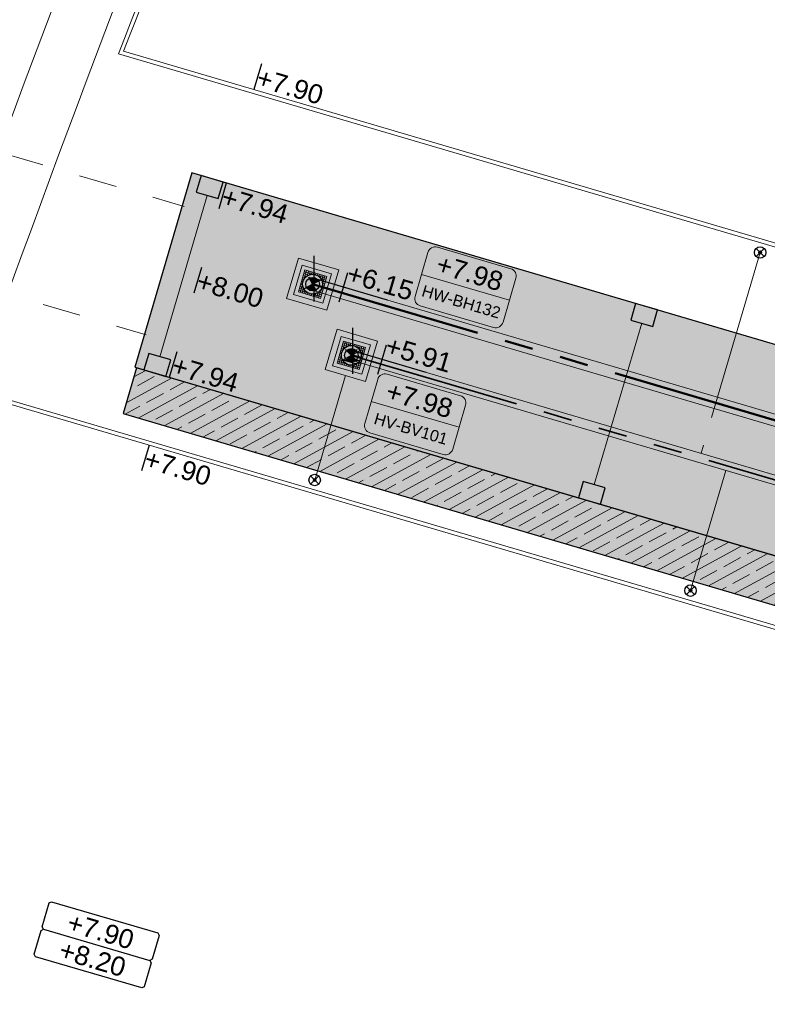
# Model space of a CAD drawing. Extents: x 98477 to 100410, y 398052 to 398969.
# Tile 342 of 374: x 98587 to 98607, y 398595 to 398621. Entities that reach past the tile are written whole.
import ezdxf
from ezdxf.enums import TextEntityAlignment as Align

# ---------------------------------------------------------------- set-up
doc = ezdxf.new("R2010")
doc.units = 0
for name, pattern in [('AL-MATERIAALS', [2, 1, -1]), ('AL-NUTSTRACE', [17, 5, -3.5, 0, -3.5, 5]), ('RI-DWA', [9.75, 4.5, -0.75, 0.75, -0.75, 0.75, -0.75, 0.75, -0.75]), ('RI-RWA', [8.25, 4.5, -0.75, 0.75, -0.75, 0.75, -0.75])]:
    doc.linetypes.add(name, pattern=pattern)
for name, color, linetype, lineweight in [('N-GW-hoogtelijn laagte NAP +7.50', 90, 'AL-HOOGTELIJN +7.50', 18), ('N-GW-hoogtelijn laagte NAP +8.00', 80, 'AL-HOOGTELIJN +8.00', 18), ('N-KO-kantbegrenzing grondwerk', 70, 'Continuous', 25), ('N-KO-kantverharding', 2, 'Continuous', 25), ('N-RI-DWA b.o.b.', 24, 'Continuous', 25), ('N-RI-DWA hoofdriool', 24, 'RI-DWA', 35), ('N-RI-DWA hoofdriool buiswand', 24, 'Continuous', 13), ('N-RI-DWA huisaansluitleiding', 24, 'RI-DWA', 18), ('N-RI-DWA ontstoppingstuk', 24, 'Continuous', 25), ('N-RI-DWA put', 1, 'Continuous', 25), ('N-RI-DWA putdeksel', 7, 'Continuous', 18), ('N-RI-DWA putnummer', 24, 'Continuous', 18), ('N-RI-DWA putwand', 7, 'Continuous', 18), ('N-RI-RWA b.o.b.', 162, 'Continuous', 25), ('N-RI-RWA hoofdriool', 162, 'RI-RWA', 50), ('N-RI-RWA hoofdriool buiswand', 162, 'Continuous', 13), ('N-RI-RWA kolkaansluitleiding', 132, 'RI-RWA', 18), ('N-RI-RWA put', 1, 'Continuous', 25), ('N-RI-RWA putdeksel', 7, 'Continuous', 18), ('N-RI-RWA putnummer', 162, 'Continuous', 18), ('N-RI-RWA putwand', 7, 'Continuous', 18), ('N-RI-straatkolk', 7, 'Continuous', 25), ("N-VH-arcering 'MAT' grijs 251", 251, 'Continuous', 18), ('N-VH-arcering printbeton', 8, 'Continuous', 9), ('X-AL-afwerkhoogte', 4, 'Continuous', 30), ('X-AL-hoogtelijn - Niv 1', 1, 'AL-HOOGTELIJN', 18), ('X-AL-materiaalscheiding', 1, 'AL-MATERIAALS', 18), ('X-AL-nutstrace VERWERKT', 252, 'AL-NUTSTRACE', 18), ('X-AL-planhoogte brm', 10, 'Continuous', 25), ('X-AL-planhoogte wrm', 252, 'Continuous', 25), ('X-AL-planthoogte VERWERKT', 180, 'Continuous', 25)]:
    doc.layers.add(name, color=color, linetype=linetype, lineweight=lineweight)
for name, color, linetype, plot in [('X-AL-contourlijnen', 30, 'Continuous', False), ('X-AL-hulplijn', 30, 'Continuous', False), ('X-AL-hulplijn riolering', 30, 'Continuous', False)]:
    doc.layers.add(name, color=color, linetype=linetype, plot=plot)
doc.styles.add('CS Annotative', font='arial.ttf')
doc.styles.get("Standard").update_dxf_attribs({"font": 'txt.shx'})
doc.linetypes.add('AL-HOOGTELIJN', pattern='A,10,-1.5,["H",Standard,S=0.9,R=0,X=-0.3,Y=-0.45],-1.5,30', length=43)
doc.linetypes.add('AL-HOOGTELIJN +7.50', pattern='A,7.5,-1.5,["+7.50",Standard,S=0.9,R=0,X=-0.3,Y=-0.45],-4.5,22.5', length=36)
doc.linetypes.add('AL-HOOGTELIJN +8.00', pattern='A,7.5,-1.5,["+8.00",Standard,S=0.9,R=0,X=-0.3,Y=-0.45],-4.5,22.5', length=36)

# ---------------------------------------------------------------- blocks, each defined once
blk = doc.blocks.new('*U345')
h = blk.add_hatch()
h.set_pattern_fill('ANSI31', color=256, scale=0.8, angle=118.5999999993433)
h.set_pattern_definition([(163.5999999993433, (-7.321038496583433e-17, 2.351221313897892e-16), (-0.02823414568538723, -0.09593139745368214), [])])
h.paths.add_polyline_path([(-0.2282755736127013, -0.1244598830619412, 0.6681786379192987), (0.2494216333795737, -0.07340877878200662, 0.198912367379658), (0.2282755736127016, 0.1244598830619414)])
at = {"flags": 128}
blk.add_lwpolyline([(-0.2282755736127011, -0.1244598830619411), (0.228275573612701, 0.124459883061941)], dxfattribs=at)
blk.add_circle((1.398001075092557e-16, 1.724297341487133e-16), 0.26)
at = {"layer": 'N-RI-DWA putdeksel', "flags": 128}
blk.add_lwpolyline([(-0.3724966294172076, -0.203091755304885), (0.2030917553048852, -0.3724966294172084), (0.3724966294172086, 0.2030917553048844), (-0.2030917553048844, 0.3724966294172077)], close=True, dxfattribs=at)
at = {"layer": 'N-RI-DWA putdeksel', "lineweight": 5, "flags": 128}
for points in [[(-0.2313259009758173, 0.276565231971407), (-0.1029049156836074, 0.2387688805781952)], [(-0.1551260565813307, 0.3583795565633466), (-0.2196652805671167, 0.1390940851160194)], [(-0.2172088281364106, 0.3245309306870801), (0.002076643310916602, 0.2599917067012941)], [(-0.1071603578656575, 0.3442624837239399), (-0.144956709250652, 0.2158414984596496)], [(-0.05919465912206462, 0.3301454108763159), (-0.0839369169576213, 0.2460784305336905)], [(-0.01122896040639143, 0.3160283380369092), (-0.02816944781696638, 0.2584694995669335)], [(0.03673673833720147, 0.3019112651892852), (0.02407288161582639, 0.2588831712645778)], [(0.08470243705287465, 0.2877941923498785), (0.07340877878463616, 0.2494216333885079)], [(0.1326681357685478, 0.2736771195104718), (0.1200042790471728, 0.2306490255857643)], [(0.1806338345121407, 0.2595600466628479), (0.1636933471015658, 0.2020012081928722)], [(-0.2599917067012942, 0.002076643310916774), (-0.3245309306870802, -0.2172088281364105)], [(-0.3019112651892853, 0.03673673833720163), (-0.2588831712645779, 0.02407288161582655)], [(-0.2877941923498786, 0.08470243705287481), (-0.249421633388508, 0.07340877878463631)], [(-0.2736771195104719, 0.132668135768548), (-0.2306490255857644, 0.1200042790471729)], [(-0.2595600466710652, 0.1806338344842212), (-0.2020012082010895, 0.1636933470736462)], [(-0.2454429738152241, 0.2285995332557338), (-0.1613759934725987, 0.2038572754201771)], [(0.1390940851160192, 0.2196652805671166), (0.3583795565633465, 0.1551260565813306)], [(0.2285995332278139, 0.2454429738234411), (0.2038572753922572, 0.1613759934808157)], [(0.2158414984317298, 0.1449567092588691), (0.3442624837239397, 0.1071603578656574)], [(0.2765652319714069, 0.2313259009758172), (0.2387688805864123, 0.1029049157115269)], [(0.2460784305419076, 0.08393691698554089), (0.330145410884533, 0.05919465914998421)], [(0.2584694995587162, 0.02816944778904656), (0.3160283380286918, 0.0112289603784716)], [(0.32453093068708, 0.2172088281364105), (0.259991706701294, -0.00207664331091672)], [(-0.3583795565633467, -0.1551260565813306), (-0.1390940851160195, -0.2196652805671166)], [(-0.34426248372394, -0.1071603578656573), (-0.21584149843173, -0.1449567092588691)], [(-0.3301454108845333, -0.05919465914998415), (-0.2460784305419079, -0.08393691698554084)], [(-0.3160283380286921, -0.01122896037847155), (-0.2584694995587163, -0.0281694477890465)], [(-0.2387688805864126, -0.1029049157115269), (-0.276565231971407, -0.2313259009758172)], [(-0.2038572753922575, -0.1613759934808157), (-0.2285995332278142, -0.2454429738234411)], [(-0.1636933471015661, -0.2020012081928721), (-0.180633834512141, -0.2595600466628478)], [(-0.120004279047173, -0.2306490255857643), (-0.1326681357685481, -0.2736771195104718)], [(-0.07340877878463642, -0.2494216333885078), (-0.08470243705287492, -0.2877941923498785)], [(0.08393691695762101, -0.2460784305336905), (0.05919465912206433, -0.3301454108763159)], [(0.1029049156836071, -0.2387688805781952), (0.231325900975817, -0.2765652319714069)], [(0.1449567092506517, -0.2158414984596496), (0.1071603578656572, -0.3442624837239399)], [(0.2196652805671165, -0.1390940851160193), (0.1551260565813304, -0.3583795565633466)], [(0.1613759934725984, -0.2038572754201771), (0.2454429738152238, -0.2285995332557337)], [(0.2020012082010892, -0.1636933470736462), (0.259560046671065, -0.1806338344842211)], [(0.2306490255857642, -0.1200042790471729), (0.2736771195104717, -0.132668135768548)], [(0.2494216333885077, -0.07340877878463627), (0.2877941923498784, -0.08470243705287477)], [(0.2588831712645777, -0.02407288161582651), (0.3019112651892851, -0.03673673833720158)], [(-0.02407288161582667, -0.2588831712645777), (-0.03673673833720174, -0.3019112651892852)], [(-0.002076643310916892, -0.2599917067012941), (0.2172088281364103, -0.3245309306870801)], [(0.02816944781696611, -0.2584694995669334), (0.01122896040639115, -0.3160283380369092)]]:
    blk.add_lwpolyline(points, dxfattribs=at)
at = {"layer": 'N-RI-DWA putwand', "flags": 128}
for points in [[(-0.6829104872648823, -0.3723348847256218), (0.3723348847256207, -0.682910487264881), (0.68291048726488, 0.372334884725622), (-0.3723348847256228, 0.6829104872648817)], [(-0.4966621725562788, -0.2707890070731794), (0.2707890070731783, -0.4966621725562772), (0.4966621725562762, 0.2707890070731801), (-0.2707890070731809, 0.4966621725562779)]]:
    blk.add_lwpolyline(points, close=True, dxfattribs=at)
blk = doc.blocks.new('*U346')
h = blk.add_hatch(color=256)
h.dxf.hatch_style = 1
h.paths.add_polyline_path([(-0.2282755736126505, -0.1244598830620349, 0.6681786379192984), (0.2494216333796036, -0.0734087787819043, 0.198912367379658), (0.2282755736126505, 0.1244598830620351)])
at = {"flags": 128}
blk.add_lwpolyline([(-0.2282755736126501, -0.1244598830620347), (0.2282755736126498, 0.1244598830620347)], dxfattribs=at)
blk.add_circle((-7.32103849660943e-17, 2.351221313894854e-16), 0.26)
at = {"layer": 'N-RI-RWA putdeksel', "flags": 128}
blk.add_lwpolyline([(-0.3724966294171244, -0.2030917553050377), (0.2030917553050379, -0.3724966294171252), (0.3724966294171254, 0.2030917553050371), (-0.203091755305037, 0.3724966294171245)], close=True, dxfattribs=at)
at = {"layer": 'N-RI-RWA putdeksel', "lineweight": 5, "flags": 128}
for points in [[(-0.2313259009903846, 0.2765652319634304), (-0.1029049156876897, 0.23876888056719)], [(-0.1551260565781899, 0.3583795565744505), (-0.2196652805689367, 0.1390940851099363)], [(-0.2172088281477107, 0.3245309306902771), (0.002076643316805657, 0.2599917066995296)], [(-0.1071603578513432, 0.3442624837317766), (-0.1449567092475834, 0.2158414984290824)], [(-0.05919465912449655, 0.3301454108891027), (-0.08393691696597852, 0.2460784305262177)], [(-0.01122896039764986, 0.3160283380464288), (-0.02816944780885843, 0.2584694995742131)], [(0.03673673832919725, 0.3019112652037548), (0.02407288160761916, 0.2588831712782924)], [(0.08470243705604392, 0.2877941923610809), (0.07340877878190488, 0.2494216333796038)], [(0.132668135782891, 0.2736771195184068), (0.1200042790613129, 0.2306490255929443)], [(0.1806338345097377, 0.2595600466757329), (0.1636933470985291, 0.202001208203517)], [(-0.2599917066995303, 0.002076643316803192), (-0.3245309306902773, -0.2172088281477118)], [(-0.3019112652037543, 0.03673673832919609), (-0.2588831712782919, 0.02407288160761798)], [(-0.2877941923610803, 0.08470243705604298), (-0.2494216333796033, 0.07340877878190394)], [(-0.2736771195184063, 0.1326681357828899), (-0.230649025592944, 0.1200042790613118)], [(-0.2595600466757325, 0.1806338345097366), (-0.2020012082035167, 0.163693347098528)], [(-0.2454429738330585, 0.2285995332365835), (-0.1613759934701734, 0.2038572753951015)], [(0.1390940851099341, 0.2196652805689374), (0.3583795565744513, 0.1551260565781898)], [(0.2285995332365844, 0.2454429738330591), (0.2038572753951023, 0.1613759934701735)], [(0.215841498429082, 0.1449567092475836), (0.3442624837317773, 0.1071603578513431)], [(0.2765652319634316, 0.2313259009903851), (0.2387688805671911, 0.10290491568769)], [(0.2460784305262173, 0.08393691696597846), (0.3301454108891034, 0.05919465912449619)], [(0.2584694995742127, 0.02816944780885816), (0.3160283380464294, 0.01122896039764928)], [(0.3245309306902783, 0.2172088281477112), (0.2599917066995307, -0.00207664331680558)], [(-0.3583795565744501, -0.1551260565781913), (-0.1390940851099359, -0.219665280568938)], [(-0.3442624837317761, -0.1071603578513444), (-0.2158414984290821, -0.1449567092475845)], [(-0.3301454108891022, -0.05919465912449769), (-0.2460784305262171, -0.08393691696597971)], [(-0.3160283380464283, -0.01122896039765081), (-0.2584694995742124, -0.02816944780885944)], [(-0.2387688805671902, -0.1029049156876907), (-0.2765652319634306, -0.2313259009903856)], [(-0.2038572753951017, -0.1613759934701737), (-0.2285995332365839, -0.2454429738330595)], [(-0.1636933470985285, -0.2020012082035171), (-0.1806338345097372, -0.2595600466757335)], [(-0.1200042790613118, -0.2306490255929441), (-0.1326681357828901, -0.2736771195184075)], [(-0.07340877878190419, -0.2494216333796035), (-0.08470243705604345, -0.2877941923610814)], [(0.08393691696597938, -0.2460784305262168), (0.05919465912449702, -0.3301454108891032)], [(0.1029049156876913, -0.2387688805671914), (0.2313259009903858, -0.2765652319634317)], [(0.1449567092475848, -0.2158414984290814), (0.1071603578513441, -0.3442624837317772)], [(0.2196652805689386, -0.1390940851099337), (0.1551260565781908, -0.3583795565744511)], [(0.1613759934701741, -0.2038572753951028), (0.2454429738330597, -0.228599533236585)], [(0.2020012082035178, -0.1636933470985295), (0.2595600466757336, -0.1806338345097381)], [(0.2306490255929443, -0.1200042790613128), (0.2736771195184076, -0.1326681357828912)], [(0.249421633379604, -0.07340877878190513), (0.2877941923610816, -0.0847024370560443)], [(0.2588831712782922, -0.02407288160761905), (0.3019112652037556, -0.0367367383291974)], [(-0.02407288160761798, -0.2588831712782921), (-0.03673673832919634, -0.3019112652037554)], [(-0.002076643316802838, -0.2599917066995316), (0.2172088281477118, -0.3245309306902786)], [(0.02816944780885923, -0.2584694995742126), (0.01122896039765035, -0.3160283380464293)]]:
    blk.add_lwpolyline(points, dxfattribs=at)
at = {"layer": 'N-RI-RWA putwand', "flags": 128}
for points in [[(-0.6829104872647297, -0.3723348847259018), (0.3723348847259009, -0.6829104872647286), (0.6829104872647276, 0.372334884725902), (-0.3723348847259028, 0.682910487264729)], [(-0.4966621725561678, -0.270789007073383), (0.2707890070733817, -0.4966621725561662), (0.496662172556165, 0.2707890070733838), (-0.2707890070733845, 0.4966621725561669)]]:
    blk.add_lwpolyline(points, close=True, dxfattribs=at)
blk = doc.blocks.new('*U365')
at = {"layer": 'X-AL-hulplijn', "flags": 128}
blk.add_lwpolyline([(-0.09881950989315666, -0.3357598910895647), (0.09881950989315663, 0.3357598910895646)], dxfattribs=at)
at = {"layer": 'X-AL-planthoogte VERWERKT', "linetype": 'Continuous', "style": 'CS Annotative'}
blk.add_attdef('HOOGTE-RECHTS', text='', height=0.5, rotation=163.6000000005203, dxfattribs=at).set_placement((-2.910383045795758e-11, 5.820766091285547e-11), align=Align.MIDDLE_LEFT)
blk = doc.blocks.new('*U363')
at = {"layer": 'X-AL-hulplijn', "flags": 128}
blk.add_lwpolyline([(-0.09881950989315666, -0.3357598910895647), (0.09881950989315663, 0.3357598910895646)], dxfattribs=at)
at = {"layer": 'X-AL-planthoogte VERWERKT', "linetype": 'Continuous', "style": 'CS Annotative'}
blk.add_attdef('HOOGTE-RECHTS', text='', height=0.5, rotation=163.6000000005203, dxfattribs=at).set_placement((2.447745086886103e-21, -1.164153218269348e-10), align=Align.MIDDLE_LEFT)
blk = doc.blocks.new('*U364')
at = {"layer": 'X-AL-hulplijn', "flags": 128}
blk.add_lwpolyline([(-0.09881950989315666, -0.3357598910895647), (0.09881950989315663, 0.3357598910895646)], dxfattribs=at)
at = {"layer": 'X-AL-planthoogte VERWERKT', "linetype": 'Continuous', "style": 'CS Annotative'}
blk.add_attdef('HOOGTE-RECHTS', text='', height=0.5, rotation=163.6000000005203, dxfattribs=at).set_placement((4.365574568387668e-11, 5.82076609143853e-11), align=Align.MIDDLE_LEFT)
blk = doc.blocks.new('*U382')
at = {"layer": 'X-AL-hulplijn riolering', "flags": 128}
for points in [[(1.54420007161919e-16, -2.999999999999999), (1.54420007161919e-16, 3.000000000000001)], [(9.593139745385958, -2.823414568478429), (-5.859048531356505e-17, 4.77915283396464e-16)], [(3.272572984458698, -3.047993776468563), (4.40193881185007, 0.7892621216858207)]]:
    blk.add_lwpolyline(points, dxfattribs=at)
at = {"layer": 'N-RI-DWA b.o.b.', "linetype": 'Continuous', "style": 'CS Annotative'}
blk.add_attdef('B.o.b.rechts', text='', height=0.5, rotation=343.5999999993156, dxfattribs=at).set_placement((0.8803877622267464, 0.1578524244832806), align=Align.MIDDLE_LEFT)
blk = doc.blocks.new('*U383')
at = {"layer": 'X-AL-hulplijn riolering', "flags": 128}
for points in [[(-1.079809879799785e-17, -3), (-1.079809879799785e-17, 3)], [(9.593139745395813, -2.823414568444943), (-2.238085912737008e-16, 3.36571845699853e-17)], [(3.272572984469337, -3.04799377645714), (4.401938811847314, 0.7892621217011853)]]:
    blk.add_lwpolyline(points, dxfattribs=at)
at = {"layer": 'N-RI-RWA b.o.b.', "linetype": 'Continuous', "style": 'CS Annotative'}
blk.add_attdef('B.o.b.rechts', text='', height=0.5, rotation=343.599999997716, dxfattribs=at).set_placement((0.8803877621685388, 0.157852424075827), align=Align.MIDDLE_LEFT)
blk = doc.blocks.new('*U280')
at = {"layer": 'X-AL-planhoogte brm', "flags": 128}
blk.add_lwpolyline([(-7.249999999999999, 3.75), (-7.499999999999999, 4), (-7.5, 7.25), (-7.25, 7.5), (7.25, 7.5), (7.5, 7.25), (7.5, 4), (7.25, 3.75)], dxfattribs=at)
at = {"layer": 'X-AL-planhoogte wrm', "flags": 128}
blk.add_lwpolyline([(7.5, 3.5), (7.5, 0.25), (7.25, 0), (-7.25, 0), (-7.5, 0.25), (-7.5, 3.5), (-7.25, 3.75), (7.25, 3.75)], close=True, dxfattribs=at)
at = {"layer": 'X-AL-planhoogte brm', "style": 'CS Annotative'}
blk.add_attdef('OMSCHRIJVING_afwerk', text='', height=2.5, dxfattribs=at).set_placement((0, 5.625), align=Align.MIDDLE_CENTER)
at = {"layer": 'X-AL-planhoogte wrm', "style": 'CS Annotative'}
blk.add_attdef('HOOGTE_eind', text='', height=2.5, dxfattribs=at).set_placement((0, 1.875), align=Align.MIDDLE_CENTER)
blk = doc.blocks.new('*U647')
at = {"layer": 'X-AL-hulplijn riolering'}
for points in [[(-0.6275572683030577, 0.6275572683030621), (7.682743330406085e-16, 0), (0.6275572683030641, 0.6275572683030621, 0.4142135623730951)], [(3.290701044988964e-15, 0), (-0.6275572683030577, -0.6275572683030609, 0.4142135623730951), (0.6275572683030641, -0.6275572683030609)]]:
    blk.add_hatch(color=256, dxfattribs=at).paths.add_polyline_path(points)
at = {"lineweight": 9}
blk.add_line((2.592940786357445, -6.018144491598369), (14.10470848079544, -9.406241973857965), dxfattribs=at)
blk.add_lwpolyline([(2.422888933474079, -10.13774184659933), (12.01602867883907, -12.961156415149, 0.414213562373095), (13.25768411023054, -12.28418389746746), (14.95173285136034, -6.528300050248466, 0.414213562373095), (14.2747603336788, -5.286644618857), (4.681620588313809, -2.463230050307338, 0.414213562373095), (3.439965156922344, -3.140202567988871), (1.745916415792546, -8.896086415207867, 0.414213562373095)], format="xyb", close=True)
at = {"layer": 'X-AL-hulplijn riolering'}
for points in [[(0.7530687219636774, -0.7530687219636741), (-0.7530687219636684, 0.7530687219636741)], [(0.7530687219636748, 0.7530687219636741), (-0.7530687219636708, -0.7530687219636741)]]:
    blk.add_lwpolyline(points, dxfattribs=at)
blk.add_circle((3.290701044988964e-15, 0), 0.8875, dxfattribs=at)
at = {"style": 'CS Annotative'}
for tag, height, p in [('HOOGTE', 2.5, (8.906688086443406, -5.816735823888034)), ('NR', 1.5, (7.790961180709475, -9.607650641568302))]:
    blk.add_attdef(tag, text='', height=height, rotation=343.5999999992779, dxfattribs=at).set_placement(p, align=Align.MIDDLE_CENTER)
blk = doc.blocks.new('*U658')
at = {"layer": 'X-AL-hulplijn riolering'}
for points in [[(-0.6275572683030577, 0.6275572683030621), (7.682743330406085e-16, 0), (0.6275572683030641, 0.6275572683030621, 0.4142135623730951)], [(3.290701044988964e-15, 0), (-0.6275572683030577, -0.6275572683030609, 0.4142135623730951), (0.6275572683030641, -0.6275572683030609)]]:
    blk.add_hatch(color=256, dxfattribs=at).paths.add_polyline_path(points)
at = {"lineweight": 9}
blk.add_line((13.30952334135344, 5.256903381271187), (25.30952334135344, 5.256903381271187), dxfattribs=at)
blk.add_lwpolyline([(14.30952334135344, 1.256903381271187), (24.30952334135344, 1.256903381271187, 0.414213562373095), (25.30952334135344, 2.256903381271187), (25.30952334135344, 8.256903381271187, 0.414213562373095), (24.30952334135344, 9.256903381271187), (14.30952334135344, 9.256903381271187, 0.414213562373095), (13.30952334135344, 8.256903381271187), (13.30952334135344, 2.256903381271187, 0.414213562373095)], format="xyb", close=True)
at = {"layer": 'X-AL-hulplijn riolering'}
for points in [[(0.7530687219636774, -0.7530687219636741), (-0.7530687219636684, 0.7530687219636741)], [(0.7530687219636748, 0.7530687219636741), (-0.7530687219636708, -0.7530687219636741)]]:
    blk.add_lwpolyline(points, dxfattribs=at)
blk.add_circle((3.290701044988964e-15, 0), 0.8875, dxfattribs=at)
at = {"style": 'CS Annotative'}
for tag, height, p in [('HOOGTE', 2.5, (19.30952334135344, 7.232750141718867)), ('NR', 1.5, (19.30952334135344, 3.281056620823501))]:
    blk.add_attdef(tag, text='', height=height, dxfattribs=at).set_placement(p, align=Align.MIDDLE_CENTER)
blk = doc.blocks.new('CS Ontstoppingsstuk')
h = blk.add_hatch(color=256)
edge = h.paths.add_edge_path()
edge.add_arc((0, -5.551115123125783e-17), 0.2125000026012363, 358.5516444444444, 718.5516444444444)
at = {"lineweight": 18, "flags": 128}
for points in [[(-0.530330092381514, -0.5303300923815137), (0.5303300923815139, 0.5303300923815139)], [(0.5303300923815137, -0.530330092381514), (-0.5303300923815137, 0.530330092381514)]]:
    blk.add_lwpolyline(points, dxfattribs=at)
blk.add_circle((0, 0), 0.7500000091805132)
at = {"lineweight": 18}
blk.add_circle((0, 0), 0.2125000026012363, dxfattribs=at)
blk = doc.blocks.new('*U1182')
blk.add_lwpolyline([(1.756605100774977, 0.6557160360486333), (-1.121336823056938, 1.502740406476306), (-1.756605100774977, -0.6557160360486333), (1.121336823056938, -1.502740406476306)], close=True)
blk.add_solid([(1.756605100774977, 0.6557160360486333), (1.121336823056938, -1.502740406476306), (1.756605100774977, 0.6557160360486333), (-1.121336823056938, 1.502740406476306)])

msp = doc.modelspace()

# ---------------------------------------------------------------- hatches: boundary and pattern name
at = {"layer": "N-VH-arcering 'MAT' grijs 251"}
h = msp.add_hatch(color=256, dxfattribs=at)
h.dxf.hatch_style = 1
edge = h.paths.add_edge_path()
edge.add_line((98718.43378268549, 398647.9807238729), (98740.4324578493, 398722.7258099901))
edge.add_arc((98746.18834169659, 398721.0317612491), 6.000000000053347, 82.37631153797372, 163.5999999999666, ccw=False)
edge.add_line((98746.98433882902, 398726.9787259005), (98729.43353248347, 398729.3278892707))
edge.add_arc((98728.63753535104, 398723.3809246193), 5.999999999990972, -16.400000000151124, 82.37631153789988, ccw=False)
edge.add_line((98734.39341919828, 398721.6868758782), (98714.44365963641, 398653.9034077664))
edge.add_arc((98708.9276042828, 398655.5268711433), 5.750000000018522, 238.5999999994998, 343.5999999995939, ccw=False)
edge.add_line((98705.93179889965, 398650.618954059), (98682.96341873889, 398664.6389131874))
edge.add_line((98682.96341873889, 398664.6389131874), (98663.71975019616, 398676.3852986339))
edge.add_arc((98658.37940146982, 398667.6364029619), 10.24999999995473, 58.60000000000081, 73.59999999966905)
edge.add_line((98661.2734014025, 398677.4693712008), (98653.9448376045, 398679.6262848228))
edge.add_line((98653.9448376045, 398679.6262848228), (98652.69138276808, 398675.367410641))
edge.add_line((98652.69138276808, 398675.367410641), (98650.4694978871, 398667.8180934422))
edge.add_line((98650.4694978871, 398667.8180934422), (98633.21843489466, 398609.2040096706))
edge.add_arc((98628.6616935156, 398610.5451315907), 4.749999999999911, 253.5999999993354, 343.59999999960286, ccw=False)
edge.add_line((98627.32057159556, 398605.9883902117), (98591.63409174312, 398616.4914924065))
edge.add_line((98591.63409174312, 398616.4914924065), (98590.13768202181, 398611.4071283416))
edge.add_line((98590.13768202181, 398611.4071283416), (98624.46149638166, 398601.3050804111))
edge.add_line((98624.46149638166, 398601.3050804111), (98625.82416187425, 398600.9040261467))
edge.add_arc((98624.48303995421, 398596.3472847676), 4.750000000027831, -16.400000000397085, 73.59999999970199, ccw=False)
edge.add_line((98629.03978133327, 398595.0061628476), (98623.11061073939, 398574.8605693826))
edge.add_arc((98618.55386936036, 398576.2016913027), 4.749999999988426, 253.6000000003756, 343.59999999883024, ccw=False)
edge.add_line((98617.21274744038, 398571.6449499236), (98607.57164199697, 398574.4824815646))
edge.add_line((98607.57164199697, 398574.4824815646), (98591.46406188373, 398519.7536193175))
edge.add_line((98591.46406188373, 398519.7536193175), (98590.85321516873, 398517.6781402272))
edge.add_arc((98592.05235763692, 398517.3252134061), 1.250000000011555, 163.6000000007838, 293.1520675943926)
edge.add_arc((98619.96762949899, 398452.0432281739), 69.74999999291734, 95.80614527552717, 113.1520675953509, ccw=False)
edge.add_line((98612.91151005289, 398521.4354012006), (98618.30363164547, 398539.7562586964))
edge.add_line((98618.30363164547, 398539.7562586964), (98653.28573814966, 398658.6152601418))
edge.add_line((98653.28573814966, 398658.6152601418), (98656.01129096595, 398667.8758941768))
edge.add_arc((98660.56803234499, 398666.5347722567), 4.750000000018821, 58.59999999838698, 163.5999999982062, ccw=False)
edge.add_line((98663.04282809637, 398670.5891385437), (98680.49481789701, 398659.9363984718))
edge.add_line((98680.49481789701, 398659.9363984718), (98683.5437588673, 398658.0753169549))
edge.add_line((98683.5437588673, 398658.0753169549), (98686.6547666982, 398656.176349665))
edge.add_line((98686.6547666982, 398656.176349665), (98649.88495474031, 398531.2431785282))
edge.add_line((98649.88495474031, 398531.2431785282), (98654.9693187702, 398529.7467688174))
edge.add_line((98654.9693187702, 398529.7467688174), (98655.60458704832, 398531.90522526))
edge.add_line((98655.60458704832, 398531.90522526), (98658.42800161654, 398541.4983650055))
edge.add_line((98658.42800161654, 398541.4983650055), (98659.13385525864, 398543.8966499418))
edge.add_line((98659.13385525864, 398543.8966499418), (98662.66312346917, 398555.8880746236))
edge.add_line((98662.66312346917, 398555.8880746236), (98663.36897711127, 398558.2863595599))
edge.add_line((98663.36897711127, 398558.2863595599), (98665.48653803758, 398565.4812143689))
edge.add_line((98665.48653803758, 398565.4812143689), (98667.4064599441, 398572.0045493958))
edge.add_line((98667.4064599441, 398572.0045493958), (98670.93572815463, 398583.9959740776))
edge.add_line((98670.93572815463, 398583.9959740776), (98671.64158179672, 398586.3942590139))
edge.add_line((98671.64158179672, 398586.3942590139), (98675.17085000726, 398598.3856836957))
edge.add_line((98675.17085000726, 398598.3856836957), (98675.87670364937, 398600.783968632))
edge.add_line((98675.87670364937, 398600.783968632), (98677.28841093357, 398605.5805385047))
edge.add_line((98677.28841093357, 398605.5805385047), (98678.84128894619, 398610.8567653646))
edge.add_line((98678.84128894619, 398610.8567653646), (98682.37055715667, 398622.8481900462))
edge.add_line((98682.37055715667, 398622.8481900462), (98683.07641079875, 398625.2464749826))
edge.add_line((98683.07641079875, 398625.2464749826), (98686.60567900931, 398637.2378996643))
edge.add_line((98686.60567900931, 398637.2378996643), (98690.56389942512, 398650.6867789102))
edge.add_arc((98692.24269888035, 398650.1926813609), 1.749999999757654, 148.6000000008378, 163.6000000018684, ccw=False)
edge.add_line((98690.74898498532, 398651.1044482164), (98691.89312128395, 398652.9788443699))
edge.add_line((98691.89312128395, 398652.9788443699), (98696.62193884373, 398650.0923618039))
edge.add_line((98696.62193884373, 398650.0923618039), (98719.04623240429, 398636.4045145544))
edge.add_line((98719.04623240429, 398636.4045145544), (98725.56962339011, 398632.4226196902))
edge.add_line((98725.56962339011, 398632.4226196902), (98728.33097443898, 398636.9464389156))
edge.add_line((98728.33097443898, 398636.9464389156), (98721.80758345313, 398640.92833378))
edge.add_line((98721.80758345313, 398640.92833378), (98720.95403265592, 398641.4493434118))
edge.add_arc((98723.94983803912, 398646.3572604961), 5.750000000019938, 163.6000000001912, 238.59999999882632, ccw=False)
edge = h.paths.add_edge_path(flags=16)
edge.add_line((98619.01665961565, 398560.9505167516), (98618.31080597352, 398558.5522318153))
edge.add_line((98618.31080597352, 398558.5522318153), (98614.78153776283, 398546.5608071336))
edge.add_line((98614.78153776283, 398546.5608071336), (98614.07568412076, 398544.1625221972))
edge.add_line((98614.07568412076, 398544.1625221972), (98609.8405622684, 398529.7728125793))
edge.add_arc((98605.28382088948, 398531.1139344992), 4.749999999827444, 163.600000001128, 343.6000000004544, ccw=False)
edge.add_line((98600.72707951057, 398532.4550564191), (98602.84464043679, 398539.6499112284))
edge.add_line((98602.84464043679, 398539.6499112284), (98603.55049407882, 398542.0481961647))
edge.add_line((98603.55049407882, 398542.0481961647), (98607.0797622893, 398554.0396208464))
edge.add_line((98607.0797622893, 398554.0396208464), (98607.7856159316, 398556.4379057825))
edge.add_line((98607.7856159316, 398556.4379057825), (98609.90317685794, 398563.6327605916))
edge.add_arc((98614.4599182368, 398562.2916386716), 4.749999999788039, -16.40000000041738, 163.5999999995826, ccw=False)
at = {"layer": 'N-VH-arcering printbeton'}
h = msp.add_hatch(dxfattribs=at)
h.set_pattern_fill('CS-PRINTBETON', color=256)
h.set_pattern_definition([(28.59999999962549, (19451.65485901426, 79593.08197734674), (-0.2393459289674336, 0.438991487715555), []), (28.59999999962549, (19451.99061890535, 79592.98315783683), (-0.2393459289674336, 0.438991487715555), [0.5, -0.2])])
edge = h.paths.add_edge_path()
edge.add_line((98625.82416187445, 398600.9040261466), (98624.46149638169, 398601.3050804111))
edge.add_line((98624.46149638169, 398601.3050804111), (98590.18564772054, 398611.3930112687))
edge.add_line((98590.18564772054, 398611.3930112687), (98589.83272089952, 398610.1938688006))
edge.add_line((98589.83272089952, 398610.1938688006), (98628.55188783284, 398598.7981982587))
edge.add_arc((98624.48303995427, 398596.3472847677), 4.749999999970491, 31.06310163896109, 73.59999999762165)

# ---------------------------------------------------------------- linework, layer by layer
at = {"layer": 'N-GW-hoogtelijn laagte NAP +7.50', "flags": 128}
msp.add_lwpolyline([(98717.14957060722, 398633.8773660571), (98686.32861789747, 398529.1567523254, -0.3270130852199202), (98672.71370661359, 398518.7537074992), (98637.66044097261, 398518.0400653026, -0.04144405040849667), (98622.38230959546, 398518.995959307, 0.06158372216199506), (98613.18194368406, 398519.2012840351, 0.07244169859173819), (98594.30739111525, 398514.475608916), (98576.50463030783, 398507.1585231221, -0.1980183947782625), (98560.11761318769, 398507.1752179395, -0.3762911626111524), (98556.6127366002, 398514.2672838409), (98567.3052685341, 398554.3308649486, -0.03047291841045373), (98571.8684909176, 398568.0211505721, 0.0647482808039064), (98575.00375822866, 398580.1305814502, -0.04651152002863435), (98577.06207126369, 398589.4670768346, -0.01692894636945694), (98591.92808946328, 398630.9903410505, -0.1283641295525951), (98597.9043645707, 398639.1357680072, 0.1784296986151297), (98620.30457698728, 398676.9172446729, -0.5259604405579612), (98637.60618491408, 398684.6512613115), (98644.54165139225, 398680.4178344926, 0.4931454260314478), (98651.94326942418, 398683.2738811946), (98654.3842707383, 398691.5676921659, 0.4142135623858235), (98650.99940814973, 398697.7759693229), (98619.29408129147, 398707.1073544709)], format="xyb", dxfattribs=at)
at = {"layer": 'N-GW-hoogtelijn laagte NAP +8.00'}
msp.add_lwpolyline([(98715.7105996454, 398634.3008782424), (98684.88964693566, 398529.5802645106, -0.3270130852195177), (98672.68317475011, 398520.2533967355), (98637.62990910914, 398519.5397545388, -0.04144405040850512), (98622.59953121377, 398520.4801475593, 0.06158372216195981), (98613.03115066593, 398520.6936852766, 0.0724416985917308), (98593.73716359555, 398515.8629951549), (98575.93440623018, 398508.5459107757, -0.1980184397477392), (98560.69066617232, 398508.5614395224, -0.3762911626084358), (98558.06200873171, 398513.8804889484), (98568.7545406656, 398553.9440700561, -0.03047291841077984), (98573.26000074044, 398567.4610609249, 0.0647482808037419), (98576.49223508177, 398579.9450102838, -0.04651152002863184), (98578.49059725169, 398589.0095689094, -0.01692894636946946), (98593.3223882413, 398630.4372308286, -0.1283641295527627), (98598.85044271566, 398637.9717507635, 0.1784296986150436), (98621.77979400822, 398676.6457032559, -0.5259604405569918), (98636.82467046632, 398683.3709351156), (98650.99053580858, 398674.7240539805), (98655.5409002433, 398690.1848660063)], format="xyb", dxfattribs=at)
at = {"layer": 'N-KO-kantbegrenzing grondwerk', "flags": 128}
msp.add_lwpolyline([(98590.18564772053, 398611.3930112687), (98589.8327208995, 398610.1938688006), (98628.55188783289, 398598.7981982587)], dxfattribs=at)
at = {"layer": 'N-KO-kantverharding', "flags": 128}
msp.add_lwpolyline([(98650.4694978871, 398667.8180934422), (98633.21843489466, 398609.2040096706, -0.4142135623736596), (98627.32057159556, 398605.9883902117), (98591.63409174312, 398616.4914924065), (98590.13768202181, 398611.4071283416), (98624.46149638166, 398601.3050804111), (98625.82416187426, 398600.9040261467, -0.4142135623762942), (98629.03978133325, 398595.0061628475), (98623.11061073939, 398574.8605693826, -0.4142135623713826), (98617.21274744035, 398571.6449499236), (98607.57164199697, 398574.4824815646), (98591.46406188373, 398519.7536193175), (98590.85321516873, 398517.6781402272, 0.6343259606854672), (98592.5438236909, 398516.1758826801, -0.07583071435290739), (98612.91151005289, 398521.4354012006), (98618.30363164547, 398539.7562586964), (98653.28573814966, 398658.6152601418)], format="xyb", dxfattribs=at)
at = {"layer": 'N-RI-DWA hoofdriool'}
msp.add_lwpolyline([(98595.80646055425, 398611.7192980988), (98634.17901953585, 398600.4256398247)], dxfattribs=at)
at = {"layer": 'N-RI-DWA hoofdriool buiswand', "flags": 128}
for points in [[(98595.84175323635, 398611.8392123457), (98634.21431221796, 398600.5455540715)], [(98595.77116787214, 398611.599383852), (98634.14372685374, 398600.3057255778)]]:
    msp.add_lwpolyline(points, dxfattribs=at)
at = {"layer": 'N-RI-DWA huisaansluitleiding', "flags": 128}
for points in [[(98606.50105547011, 398614.4092125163), (98604.95523599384, 398609.1569685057)], [(98594.84649960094, 398608.4576305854), (98595.65117275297, 398611.1916754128)], [(98604.67946783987, 398605.5636306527), (98605.60413611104, 398608.7053839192)]]:
    msp.add_lwpolyline(points, dxfattribs=at)
at = {"layer": 'N-RI-RWA hoofdriool'}
msp.add_lwpolyline([(98594.79100177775, 398613.5817812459), (98633.16356075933, 398602.2881229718)], dxfattribs=at)
at = {"layer": 'N-RI-RWA hoofdriool buiswand', "flags": 128}
for points in [[(98594.8354705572, 398613.7328731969), (98633.20802953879, 398602.4392149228)], [(98594.7465329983, 398613.4306892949), (98633.11909197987, 398602.1370310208)]]:
    msp.add_lwpolyline(points, dxfattribs=at)
at = {"layer": 'N-RI-RWA kolkaansluitleiding', "flags": 128}
for points in [[(98592.03466077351, 398615.9045133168), (98590.79235836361, 398611.6835318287)], [(98602.16022896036, 398608.3377855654), (98603.40253137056, 398612.5587670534)]]:
    msp.add_lwpolyline(points, dxfattribs=at)
at = {"layer": 'X-AL-contourlijnen', "flags": 128}
msp.add_lwpolyline([(98650.4694978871, 398667.8180934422), (98633.21843489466, 398609.2040096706, -0.4142135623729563), (98627.32057159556, 398605.9883902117), (98591.63409174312, 398616.4914924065), (98590.13768202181, 398611.4071283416), (98624.46149638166, 398601.3050804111), (98625.82416187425, 398600.9040261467, -0.4142135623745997), (98629.03978133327, 398595.0061628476), (98623.11061073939, 398574.8605693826, -0.4142135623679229), (98617.21274744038, 398571.6449499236), (98607.57164199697, 398574.4824815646), (98591.46406188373, 398519.7536193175), (98590.85321516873, 398517.6781402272, 0.6343259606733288), (98592.54382369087, 398516.1758826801, -0.0758307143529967), (98612.91151005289, 398521.4354012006), (98618.30363164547, 398539.7562586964), (98653.28573814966, 398658.6152601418)], format="xyb", dxfattribs=at)
msp.add_lwpolyline([(98625.82416187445, 398600.9040261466), (98624.46149638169, 398601.3050804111), (98590.18564772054, 398611.3930112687), (98589.83272089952, 398610.1938688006), (98628.55188783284, 398598.7981982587, 0.1877632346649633)], format="xyb", close=True, dxfattribs=at)
at = {"layer": 'X-AL-hoogtelijn - Niv 1', "flags": 128}
for points in [[(98649.96072454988, 398674.7668652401), (98636.5641656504, 398682.944159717, 0.5259604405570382), (98622.2715330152, 398676.5551894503, -0.1784296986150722), (98599.16580209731, 398637.5837450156, 0.09392243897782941), (98594.84219206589, 398632.4612065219, 0.006658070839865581), (98589.7156432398, 398619.610030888), (98626.38135727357, 398608.8187244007, 0.414221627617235), (98631.3482077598, 398611.5269592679)], [(98649.84312833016, 398674.7214886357), (98636.51206468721, 398682.8588046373, 0.5259604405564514), (98622.3698808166, 398676.5370866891, -0.1784296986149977), (98599.22887397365, 398637.506143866, 0.09383732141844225), (98594.93225367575, 398632.4173247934, 0.006603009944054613), (98589.84782070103, 398619.6753701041), (98626.40959141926, 398608.9146557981, 0.4142216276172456), (98631.25227500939, 398611.5551888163)], [(98626.40712063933, 398594.738585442, 0.4142135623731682), (98623.69923056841, 398599.7052071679), (98586.38772955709, 398610.6865790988, 0.005138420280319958), (98581.99678782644, 398598.0801337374, 0.004965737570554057), (98578.8261926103, 398588.2599012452, -0.003333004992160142), (98578.33759853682, 398586.7295131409, 0.03528649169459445), (98576.98839403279, 398579.8831532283, -0.06474828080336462), (98573.72383734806, 398567.2743643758, 0.03047291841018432), (98569.23763137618, 398553.8151384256), (98558.54509944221, 398513.7515573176, 0.3762911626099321), (98560.88168383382, 398509.0235133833, 0.1980184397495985), (98575.74433039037, 398509.0083728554), (98586.12665124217, 398513.275594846, 0.094033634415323), (98589.93339846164, 398520.7510399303), (98606.38694009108, 398576.65537857), (98616.74753101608, 398573.6060908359, 0.4142135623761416), (98620.8449939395, 398575.8401001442)], [(98626.31118924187, 398594.7668195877, 0.4142135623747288), (98623.67099642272, 398599.6092757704), (98586.44991499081, 398610.5640357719, 0.005102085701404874), (98582.09159885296, 398598.0483392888, 0.004965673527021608), (98578.92165604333, 398588.2301231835, -0.003327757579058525), (98578.43344240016, 398586.7008712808, 0.03527368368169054), (98577.087625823, 398579.8707818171, -0.06474828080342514), (98573.81660466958, 398567.237025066, 0.0304729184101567), (98569.33424951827, 398553.7893520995), (98558.64171758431, 398513.7257709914, 0.376291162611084), (98560.91988736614, 398509.1159281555, 0.1980184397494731), (98575.70631522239, 398509.1008652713), (98586.06388702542, 398513.3579151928, 0.09373457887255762), (98589.8374283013, 398520.779142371), (98606.31924283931, 398576.7795441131), (98616.77576516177, 398573.7020222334, 0.4142135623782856), (98620.74906254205, 398575.8683342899)]]:
    msp.add_lwpolyline(points, format="xyb", close=True, dxfattribs=at)
at = {"layer": 'X-AL-materiaalscheiding', "flags": 128}
for points in [[(98573.34545996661, 398620.9359590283), (98591.42795013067, 398615.6139927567)], [(98572.38913384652, 398617.5689805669), (98590.43975503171, 398612.2563938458)]]:
    msp.add_lwpolyline(points, dxfattribs=at)
at = {"layer": 'X-AL-nutstrace VERWERKT', "const_width": 1.5, "flags": 128}
msp.add_lwpolyline([(98590.04447699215, 398610.9133542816), (98635.32409659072, 398597.5868375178)], dxfattribs=at)

# ---------------------------------------------------------------- block references
at = {"layer": 'N-RI-DWA b.o.b.'}
ref = msp.add_blockref('*U382', (98595.84175323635, 398611.8392123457), dxfattribs=dict(at, xscale=0.2, yscale=0.2, zscale=0.2))
ref.add_attrib('B.o.b.rechts', '+5.91', dxfattribs={"linetype": 'Continuous', "height": 0.5, "rotation": 343.5999999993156, "style": 'CS Annotative'}).set_placement((98596.72214099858, 398611.9970647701), align=Align.MIDDLE_LEFT)
at = {"layer": 'N-RI-DWA ontstoppingstuk', "xscale": 0.2, "yscale": 0.2, "zscale": 0.2}
for p in [(98606.50105547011, 398614.4092125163), (98594.84649960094, 398608.4576305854), (98604.67946783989, 398605.5636306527)]:
    msp.add_blockref('CS Ontstoppingsstuk', p, dxfattribs=at)
at = {"layer": 'N-RI-DWA put'}
msp.add_blockref('*U345', (98595.80646055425, 398611.7192980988), dxfattribs=at)
at = {"layer": 'N-RI-DWA putnummer'}
ref = msp.add_blockref('*U647', (98595.80646055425, 398611.7192980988), dxfattribs=dict(at, xscale=0.2, yscale=0.2, zscale=0.2))
ref.add_attrib('HOOGTE', '+7.98', dxfattribs={"linetype": 'Continuous', "height": 0.5, "rotation": 343.5999999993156, "style": 'CS Annotative'}).set_placement((98597.58779817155, 398610.5559509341), align=Align.MIDDLE_CENTER)
ref.add_attrib('NR', 'HV-BV101', dxfattribs={"linetype": 'Continuous', "height": 0.3, "rotation": 343.5999999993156, "style": 'CS Annotative'}).set_placement((98597.3646527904, 398609.7977679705), align=Align.MIDDLE_CENTER)
at = {"layer": 'N-RI-RWA b.o.b.'}
ref = msp.add_blockref('*U383', (98594.83335299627, 398613.7256783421), dxfattribs=dict(at, xscale=0.2, yscale=0.2, zscale=0.2))
ref.add_attrib('B.o.b.rechts', '+6.15', dxfattribs={"linetype": 'Continuous', "height": 0.5, "rotation": 343.599999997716, "style": 'CS Annotative'}).set_placement((98595.71374075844, 398613.8835307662), align=Align.MIDDLE_LEFT)
at = {"layer": 'N-RI-RWA put'}
msp.add_blockref('*U346', (98594.79100177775, 398613.5817812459), dxfattribs=at)
at = {"layer": 'N-RI-RWA putnummer'}
ref = msp.add_blockref('*U658', (98594.79100177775, 398613.5817812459), dxfattribs=dict(at, xscale=0.2, yscale=0.2, zscale=0.2, rotation=343.6000000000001))
ref.add_attrib('HOOGTE', '+7.98', dxfattribs={"linetype": 'Continuous', "height": 0.4999999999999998, "rotation": 343.6000000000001, "style": 'CS Annotative'}).set_placement((98598.904201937, 398613.8791011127), align=Align.MIDDLE_CENTER)
ref.add_attrib('NR', 'HW-BH132', dxfattribs={"linetype": 'Continuous', "height": 0.2999999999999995, "rotation": 343.6000000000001, "style": 'CS Annotative'}).set_placement((98598.68105655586, 398613.1209181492), align=Align.MIDDLE_CENTER)
at = {"layer": 'N-RI-straatkolk', "xscale": 0.2, "yscale": 0.2, "zscale": 0.2}
for p in [(98592.09818760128, 398616.120358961), (98603.46605819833, 398612.7746126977), (98590.72883153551, 398611.4676861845), (98602.09670213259, 398608.1219399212)]:
    msp.add_blockref('*U1182', p, dxfattribs=at)
at = {"layer": 'X-AL-afwerkhoogte'}
ref = msp.add_blockref('*U280', (98588.92879385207, 398595.576138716), dxfattribs=dict(at, xscale=0.2, yscale=0.2, zscale=0.2, rotation=343.6000000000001))
ref.add_attrib('OMSCHRIJVING_afwerk', '+7.90', dxfattribs={"layer": 'X-AL-planhoogte brm', "linetype": 'Continuous', "height": 0.5, "rotation": 343.6000000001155, "style": 'CS Annotative'}).set_placement((98589.24642799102, 398596.6553669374), align=Align.MIDDLE_CENTER)
ref.add_attrib('HOOGTE_eind', '+8.20', dxfattribs={"layer": 'X-AL-planhoogte wrm', "linetype": 'Continuous', "height": 0.5, "rotation": 343.6000000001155, "style": 'CS Annotative'}).set_placement((98589.0346718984, 398595.9358814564), align=Align.MIDDLE_CENTER)
at = {"layer": 'X-AL-planthoogte VERWERKT', "rotation": 179.9999999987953}
for name, p, values in [('*U363', (98593.35279598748, 398619.0086438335), {'HOOGTE-RECHTS': '+7.90'}), ('*U363', (98592.43518625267, 398615.8908734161), {'HOOGTE-RECHTS': '+7.94'}), ('*U365', (98591.78580090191, 398613.6844512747), {'HOOGTE-RECHTS': '+8.00'}), ('*U364', (98591.13641555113, 398611.4780291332), {'HOOGTE-RECHTS': '+7.94'}), ('*U364', (98590.41644483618, 398609.0317784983), {'HOOGTE-RECHTS': '+7.90'})]:
    msp.add_blockref(name, p, dxfattribs=at).add_auto_attribs(values)

doc.saveas('drawing.dxf')
